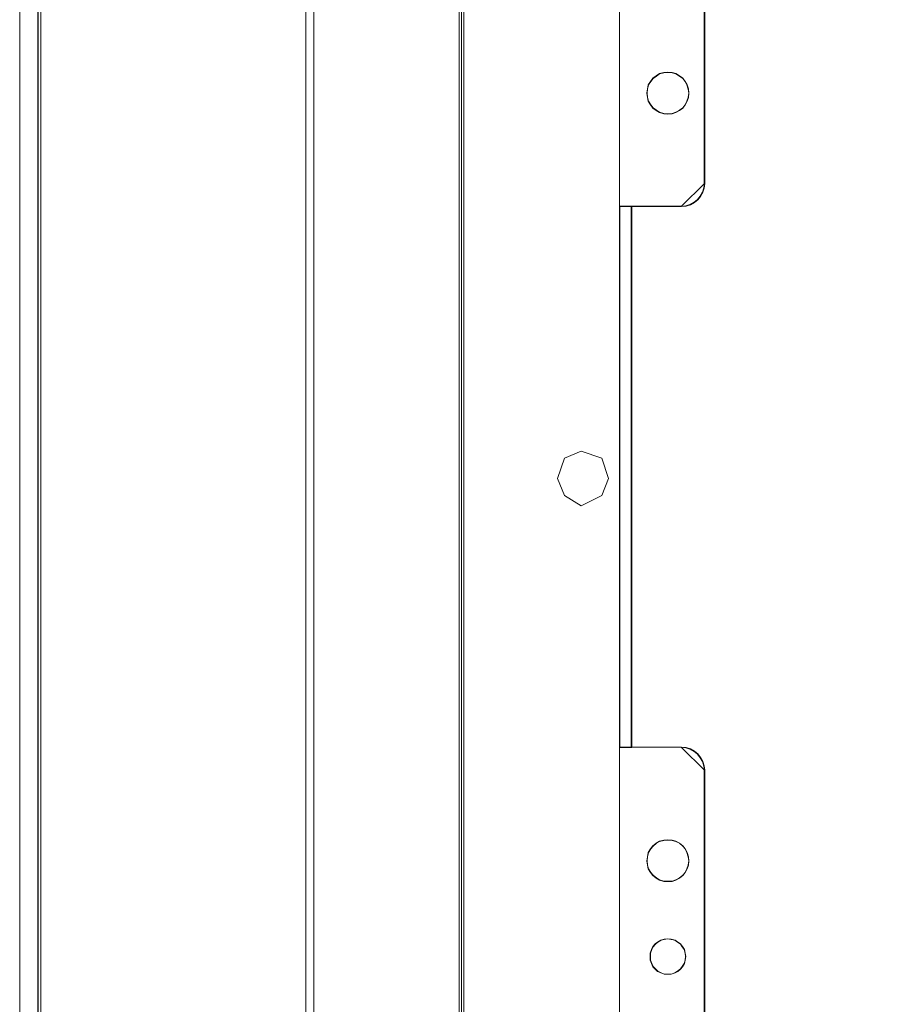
# Model space of a CAD drawing. Header units: millimetres. Extents: x -1290 to 1795, y -4192 to -1311.
# Tile 563 of 656: x 1047 to 1069, y -2961 to -2935. Entities that reach past the tile are written whole.
import ezdxf

# ---------------------------------------------------------------- set-up
doc = ezdxf.new("R2010")
doc.units = ezdxf.units.MM
doc.layers.add('Aparatura', color=7, linetype='Continuous', lineweight=13)

msp = doc.modelspace()

# ---------------------------------------------------------------- linework, layer by layer
at = {"layer": 'Aparatura', "color": 7, "lineweight": 13}
for points in [[(1047.213, -3029.012), (1047.213, -2865.077), (1046.948, -2865.077), (1046.948, -2852.269), (1047.381, -2851.247), (1048.344, -2850.874), (1062.154, -2850.874), (1062.154, -2851.139), (1165.131, -2851.139), (1165.131, -2850.874), (1178.941, -2850.874), (1179.904, -2851.247), (1180.337, -2852.269), (1180.337, -2865.077), (1180.072, -2865.077), (1180.072, -3029.012)], [(1047.213, -3029.012), (1047.213, -2865.077), (1046.948, -2865.077), (1046.948, -2852.269), (1047.381, -2851.247), (1048.344, -2850.874), (1062.154, -2850.874), (1062.154, -2851.139), (1165.131, -2851.139), (1165.131, -2850.874), (1178.941, -2850.874), (1179.904, -2851.247), (1180.337, -2852.269), (1180.337, -2865.077), (1180.072, -2865.077), (1180.072, -3029.012)], [(1047.219, -3029.007), (1047.219, -2865.082), (1046.955, -2865.082), (1046.955, -2852.276), (1047.388, -2851.254), (1048.35, -2850.881), (1062.159, -2850.881), (1062.159, -2851.145), (1165.126, -2851.145), (1165.126, -2850.881), (1178.935, -2850.881), (1179.897, -2851.254), (1180.33, -2852.276), (1180.33, -2865.082), (1180.066, -2865.082), (1180.066, -3029.007)], [(1046.742, -3032.025), (1046.742, -2862.113)], [(1058.245, -2862.172), (1058.245, -3032.049)], [(1058.299, -3031.71), (1058.299, -2862.27)], [(1047.291, -2865.178), (1047.291, -3029.055)], [(1062.357, -2924.347), (1062.357, -2939.992), (1062.66, -2939.992), (1062.756, -2939.992), (1063.967, -2939.992), (1064.088, -2939.98), (1064.197, -2939.944), (1064.305, -2939.884), (1064.39, -2939.812), (1064.463, -2939.728), (1064.523, -2939.619), (1064.56, -2939.511), (1064.572, -2939.391), (1064.572, -2924.696)], [(1064.562, -2924.7), (1064.562, -2939.384), (1064.55, -2939.504), (1064.514, -2939.613), (1064.453, -2939.721), (1064.381, -2939.805), (1064.297, -2939.877), (1064.188, -2939.937), (1064.08, -2939.973), (1063.959, -2939.985), (1062.754, -2939.985), (1062.658, -2939.985), (1062.658, -2954.068), (1062.754, -2954.068), (1063.959, -2954.068), (1064.08, -2954.08), (1064.188, -2954.116), (1064.297, -2954.176), (1064.381, -2954.248), (1064.453, -2954.344), (1064.514, -2954.441), (1064.55, -2954.561), (1064.562, -2954.669), (1064.562, -2969.365)], [(1064.565, -2924.702), (1064.565, -2939.385), (1064.553, -2939.505), (1064.517, -2939.613), (1064.457, -2939.721), (1064.384, -2939.806), (1064.3, -2939.878), (1064.192, -2939.938), (1064.084, -2939.974), (1063.963, -2939.986), (1062.76, -2939.986), (1062.664, -2939.986), (1062.664, -2954.067), (1062.76, -2954.067), (1063.963, -2954.067), (1064.084, -2954.079), (1064.192, -2954.115), (1064.3, -2954.176), (1064.384, -2954.248), (1064.457, -2954.344), (1064.517, -2954.44), (1064.553, -2954.56), (1064.565, -2954.669), (1064.565, -2969.363)], [(1064.572, -2969.369), (1064.572, -2954.663), (1064.56, -2954.554), (1064.523, -2954.434), (1064.463, -2954.338), (1064.39, -2954.241), (1064.305, -2954.169), (1064.197, -2954.109), (1064.088, -2954.073), (1063.967, -2954.061), (1062.756, -2954.061), (1062.66, -2954.061), (1062.357, -2954.061), (1062.357, -2954.314), (1062.357, -2954.314), (1062.357, -2969.971)]]:
    msp.add_lwpolyline(points, dxfattribs=at)
for points in [[(1054.19, -2857.681), (1054.19, -3036.409), (1054.19, -2857.681)], [(1054.394, -2857.681), (1054.394, -3036.409), (1054.394, -2857.681)], [(1169.101, -2862.113), (1059.331, -2862.113), (1059.246, -2862.113), (1058.184, -2862.113), (1058.184, -3032.025), (1169.101, -3032.025), (1169.101, -2862.113)], [(1058.299, -3031.71), (1167.924, -3031.71), (1168.009, -3031.71), (1168.985, -3031.71), (1168.985, -2862.27), (1058.299, -2862.27), (1058.299, -3031.71)], [(1047.213, -2865.076), (1047.213, -3029.013), (1047.213, -2865.076)], [(1058.245, -3029.055), (1058.245, -2865.178), (1048.361, -2865.178), (1047.291, -2865.178), (1047.291, -3029.055), (1048.361, -3029.055), (1058.245, -3029.055)], [(1058.245, -3029.055), (1058.245, -2865.178), (1048.361, -2865.178), (1047.291, -2865.178), (1047.291, -3029.055), (1048.361, -3029.055), (1058.245, -3029.055)], [(1062.357, -2924.094), (1062.357, -2939.992), (1062.357, -2924.094)], [(1064.558, -2924.696), (1064.558, -2939.391), (1064.558, -2924.696)], [(1064.162, -2937.04), (1064.15, -2936.93), (1064.114, -2936.821), (1064.065, -2936.736), (1064.004, -2936.65), (1063.919, -2936.59), (1063.822, -2936.529), (1063.724, -2936.504), (1063.615, -2936.492), (1063.505, -2936.504), (1063.395, -2936.529), (1063.31, -2936.59), (1063.225, -2936.65), (1063.164, -2936.736), (1063.103, -2936.821), (1063.079, -2936.93), (1063.067, -2937.04), (1063.079, -2937.149), (1063.103, -2937.247), (1063.164, -2937.344), (1063.225, -2937.429), (1063.31, -2937.49), (1063.395, -2937.539), (1063.505, -2937.575), (1063.615, -2937.588), (1063.724, -2937.575), (1063.822, -2937.539), (1063.919, -2937.49), (1064.004, -2937.429), (1064.065, -2937.344), (1064.114, -2937.247), (1064.15, -2937.149), (1064.162, -2937.04)], [(1064.162, -2937.04), (1064.15, -2936.93), (1064.114, -2936.821), (1064.065, -2936.736), (1064.004, -2936.65), (1063.919, -2936.59), (1063.822, -2936.529), (1063.724, -2936.504), (1063.615, -2936.492), (1063.505, -2936.504), (1063.395, -2936.529), (1063.31, -2936.59), (1063.225, -2936.65), (1063.164, -2936.736), (1063.103, -2936.821), (1063.079, -2936.93), (1063.067, -2937.04), (1063.079, -2937.149), (1063.103, -2937.247), (1063.164, -2937.344), (1063.225, -2937.429), (1063.31, -2937.49), (1063.395, -2937.539), (1063.505, -2937.575), (1063.615, -2937.588), (1063.724, -2937.575), (1063.822, -2937.539), (1063.919, -2937.49), (1064.004, -2937.429), (1064.065, -2937.344), (1064.114, -2937.247), (1064.15, -2937.149), (1064.162, -2937.04)], [(1063.615, -2936.492), (1063.724, -2936.504), (1063.822, -2936.529), (1063.919, -2936.59), (1064.004, -2936.65), (1064.065, -2936.736), (1064.114, -2936.821), (1064.15, -2936.93), (1064.162, -2937.04), (1064.15, -2937.149), (1064.114, -2937.247), (1064.065, -2937.344), (1064.004, -2937.429), (1063.919, -2937.49), (1063.822, -2937.539), (1063.724, -2937.575), (1063.615, -2937.588), (1063.505, -2937.575), (1063.395, -2937.539), (1063.31, -2937.49), (1063.225, -2937.429), (1063.164, -2937.344), (1063.103, -2937.247), (1063.079, -2937.149), (1063.067, -2937.04), (1063.079, -2936.93), (1063.103, -2936.821), (1063.164, -2936.736), (1063.225, -2936.65), (1063.31, -2936.59), (1063.395, -2936.529), (1063.505, -2936.504), (1063.615, -2936.492)], [(1064.156, -2937.04), (1064.144, -2936.932), (1064.108, -2936.823), (1064.06, -2936.739), (1064, -2936.655), (1063.916, -2936.595), (1063.819, -2936.535), (1063.723, -2936.511), (1063.615, -2936.499), (1063.506, -2936.511), (1063.398, -2936.535), (1063.314, -2936.595), (1063.23, -2936.655), (1063.169, -2936.739), (1063.109, -2936.823), (1063.085, -2936.932), (1063.073, -2937.04), (1063.085, -2937.148), (1063.109, -2937.244), (1063.169, -2937.341), (1063.23, -2937.425), (1063.314, -2937.485), (1063.398, -2937.533), (1063.506, -2937.569), (1063.615, -2937.581), (1063.723, -2937.569), (1063.819, -2937.533), (1063.916, -2937.485), (1064, -2937.425), (1064.06, -2937.341), (1064.108, -2937.244), (1064.144, -2937.148), (1064.156, -2937.04)], [(1063.957, -2939.992), (1064.08, -2939.98), (1064.19, -2939.943), (1064.301, -2939.882), (1064.387, -2939.808), (1064.461, -2939.722), (1064.522, -2939.612), (1064.559, -2939.501), (1064.572, -2939.378), (1063.957, -2939.992)], [(1062.357, -2939.979), (1062.357, -2954.326), (1062.357, -2939.979)], [(1062.357, -2939.979), (1062.767, -2939.979), (1062.357, -2939.979)], [(1062.671, -2954.074), (1062.671, -2939.979), (1062.357, -2939.979), (1062.357, -2954.074), (1062.671, -2954.074)], [(1062.665, -2954.067), (1062.665, -2939.986), (1062.363, -2939.986), (1062.363, -2954.067), (1062.665, -2954.067)], [(1062.658, -2939.979), (1062.658, -2954.074), (1062.658, -2939.979)], [(1063.97, -2939.979), (1062.754, -2939.979), (1063.97, -2939.979)], [(1062.071, -2947.069), (1061.89, -2946.537), (1061.359, -2946.357), (1060.924, -2946.537), (1060.743, -2947.069), (1060.924, -2947.515), (1061.359, -2947.78), (1061.89, -2947.515), (1062.071, -2947.069)], [(1062.071, -2947.069), (1061.89, -2946.537), (1061.359, -2946.357), (1060.924, -2946.537), (1060.743, -2947.069), (1060.924, -2947.515), (1061.359, -2947.78), (1061.89, -2947.515), (1062.071, -2947.069)], [(1061.89, -2946.537), (1062.071, -2947.069), (1061.89, -2947.515), (1061.359, -2947.78), (1060.924, -2947.515), (1060.743, -2947.069), (1060.924, -2946.537), (1061.359, -2946.357), (1061.89, -2946.537)], [(1062.357, -2954.061), (1062.357, -2969.971), (1062.357, -2954.061)], [(1062.357, -2954.061), (1062.767, -2954.061), (1062.357, -2954.061)], [(1063.97, -2954.061), (1062.754, -2954.061), (1063.97, -2954.061)], [(1064.572, -2954.675), (1064.559, -2954.565), (1064.522, -2954.442), (1064.461, -2954.343), (1064.387, -2954.245), (1064.301, -2954.171), (1064.19, -2954.11), (1064.08, -2954.073), (1063.957, -2954.061), (1064.572, -2954.675)], [(1064.558, -2954.662), (1064.558, -2969.369), (1064.558, -2954.662)], [(1064.162, -2957.025), (1064.15, -2956.916), (1064.114, -2956.806), (1064.065, -2956.709), (1064.004, -2956.636), (1063.919, -2956.563), (1063.822, -2956.514), (1063.724, -2956.49), (1063.615, -2956.478), (1063.505, -2956.49), (1063.395, -2956.514), (1063.31, -2956.563), (1063.225, -2956.636), (1063.164, -2956.709), (1063.103, -2956.806), (1063.079, -2956.916), (1063.067, -2957.025), (1063.079, -2957.135), (1063.103, -2957.232), (1063.164, -2957.33), (1063.225, -2957.403), (1063.31, -2957.476), (1063.395, -2957.525), (1063.505, -2957.561), (1063.615, -2957.561), (1063.724, -2957.561), (1063.822, -2957.525), (1063.919, -2957.476), (1064.004, -2957.403), (1064.065, -2957.33), (1064.114, -2957.232), (1064.15, -2957.135), (1064.162, -2957.025)], [(1064.162, -2957.025), (1064.15, -2957.135), (1064.114, -2957.232), (1064.065, -2957.33), (1064.004, -2957.403), (1063.919, -2957.476), (1063.822, -2957.525), (1063.724, -2957.561), (1063.615, -2957.561), (1063.505, -2957.561), (1063.395, -2957.525), (1063.31, -2957.476), (1063.225, -2957.403), (1063.164, -2957.33), (1063.103, -2957.232), (1063.079, -2957.135), (1063.067, -2957.025), (1063.079, -2956.916), (1063.103, -2956.806), (1063.164, -2956.709), (1063.225, -2956.636), (1063.31, -2956.563), (1063.395, -2956.514), (1063.505, -2956.49), (1063.615, -2956.478), (1063.724, -2956.49), (1063.822, -2956.514), (1063.919, -2956.563), (1064.004, -2956.636), (1064.065, -2956.709), (1064.114, -2956.806), (1064.15, -2956.916), (1064.162, -2957.025)], [(1063.615, -2957.561), (1063.724, -2957.561), (1063.822, -2957.525), (1063.919, -2957.476), (1064.004, -2957.403), (1064.065, -2957.33), (1064.114, -2957.232), (1064.15, -2957.135), (1064.162, -2957.025), (1064.15, -2956.916), (1064.114, -2956.806), (1064.065, -2956.709), (1064.004, -2956.636), (1063.919, -2956.563), (1063.822, -2956.514), (1063.724, -2956.49), (1063.615, -2956.478), (1063.505, -2956.49), (1063.395, -2956.514), (1063.31, -2956.563), (1063.225, -2956.636), (1063.164, -2956.709), (1063.103, -2956.806), (1063.079, -2956.916), (1063.067, -2957.025), (1063.079, -2957.135), (1063.103, -2957.232), (1063.164, -2957.33), (1063.225, -2957.403), (1063.31, -2957.476), (1063.395, -2957.525), (1063.505, -2957.561), (1063.615, -2957.561)], [(1063.615, -2957.555), (1063.723, -2957.555), (1063.819, -2957.518), (1063.916, -2957.47), (1064, -2957.398), (1064.06, -2957.326), (1064.108, -2957.23), (1064.144, -2957.134), (1064.156, -2957.025), (1064.144, -2956.917), (1064.108, -2956.809), (1064.06, -2956.713), (1064, -2956.641), (1063.916, -2956.568), (1063.819, -2956.52), (1063.723, -2956.496), (1063.615, -2956.484), (1063.506, -2956.496), (1063.398, -2956.52), (1063.314, -2956.568), (1063.23, -2956.641), (1063.169, -2956.713), (1063.109, -2956.809), (1063.085, -2956.917), (1063.073, -2957.025), (1063.085, -2957.134), (1063.109, -2957.23), (1063.169, -2957.326), (1063.23, -2957.398), (1063.314, -2957.47), (1063.398, -2957.518), (1063.506, -2957.555), (1063.615, -2957.555)], [(1064.078, -2959.515), (1064.066, -2959.429), (1064.042, -2959.332), (1063.993, -2959.258), (1063.944, -2959.185), (1063.871, -2959.137), (1063.798, -2959.088), (1063.7, -2959.063), (1063.615, -2959.051), (1063.517, -2959.063), (1063.432, -2959.088), (1063.346, -2959.137), (1063.285, -2959.185), (1063.224, -2959.258), (1063.187, -2959.332), (1063.151, -2959.429), (1063.151, -2959.515), (1063.151, -2959.612), (1063.187, -2959.697), (1063.224, -2959.783), (1063.285, -2959.844), (1063.346, -2959.905), (1063.432, -2959.941), (1063.517, -2959.978), (1063.615, -2959.978), (1063.7, -2959.978), (1063.798, -2959.941), (1063.871, -2959.905), (1063.944, -2959.844), (1063.993, -2959.783), (1064.042, -2959.697), (1064.066, -2959.612), (1064.078, -2959.515)], [(1063.151, -2959.515), (1063.151, -2959.612), (1063.187, -2959.697), (1063.224, -2959.783), (1063.285, -2959.844), (1063.346, -2959.905), (1063.432, -2959.941), (1063.517, -2959.978), (1063.615, -2959.978), (1063.7, -2959.978), (1063.798, -2959.941), (1063.871, -2959.905), (1063.944, -2959.844), (1063.993, -2959.783), (1064.042, -2959.697), (1064.066, -2959.612), (1064.078, -2959.515), (1064.066, -2959.429), (1064.042, -2959.332), (1063.993, -2959.258), (1063.944, -2959.185), (1063.871, -2959.137), (1063.798, -2959.088), (1063.7, -2959.063), (1063.615, -2959.051), (1063.517, -2959.063), (1063.432, -2959.088), (1063.346, -2959.137), (1063.285, -2959.185), (1063.224, -2959.258), (1063.187, -2959.332), (1063.151, -2959.429), (1063.151, -2959.515)], [(1063.615, -2959.051), (1063.7, -2959.063), (1063.798, -2959.088), (1063.871, -2959.137), (1063.944, -2959.185), (1063.993, -2959.258), (1064.042, -2959.332), (1064.066, -2959.429), (1064.078, -2959.515), (1064.066, -2959.612), (1064.042, -2959.697), (1063.993, -2959.783), (1063.944, -2959.844), (1063.871, -2959.905), (1063.798, -2959.941), (1063.7, -2959.978), (1063.615, -2959.978), (1063.517, -2959.978), (1063.432, -2959.941), (1063.346, -2959.905), (1063.285, -2959.844), (1063.224, -2959.783), (1063.187, -2959.697), (1063.151, -2959.612), (1063.151, -2959.515), (1063.151, -2959.429), (1063.187, -2959.332), (1063.224, -2959.258), (1063.285, -2959.185), (1063.346, -2959.137), (1063.432, -2959.088), (1063.517, -2959.063), (1063.615, -2959.051)], [(1063.157, -2959.515), (1063.157, -2959.611), (1063.193, -2959.695), (1063.23, -2959.779), (1063.29, -2959.839), (1063.35, -2959.9), (1063.434, -2959.936), (1063.518, -2959.972), (1063.615, -2959.972), (1063.699, -2959.972), (1063.795, -2959.936), (1063.867, -2959.9), (1063.939, -2959.839), (1063.988, -2959.779), (1064.036, -2959.695), (1064.06, -2959.611), (1064.072, -2959.515), (1064.06, -2959.43), (1064.036, -2959.334), (1063.988, -2959.262), (1063.939, -2959.19), (1063.867, -2959.142), (1063.795, -2959.093), (1063.699, -2959.069), (1063.615, -2959.057), (1063.518, -2959.069), (1063.434, -2959.093), (1063.35, -2959.142), (1063.29, -2959.19), (1063.23, -2959.262), (1063.193, -2959.334), (1063.157, -2959.43), (1063.157, -2959.515)]]:
    msp.add_lwpolyline(points, close=True, dxfattribs=at)

doc.saveas('drawing.dxf')
